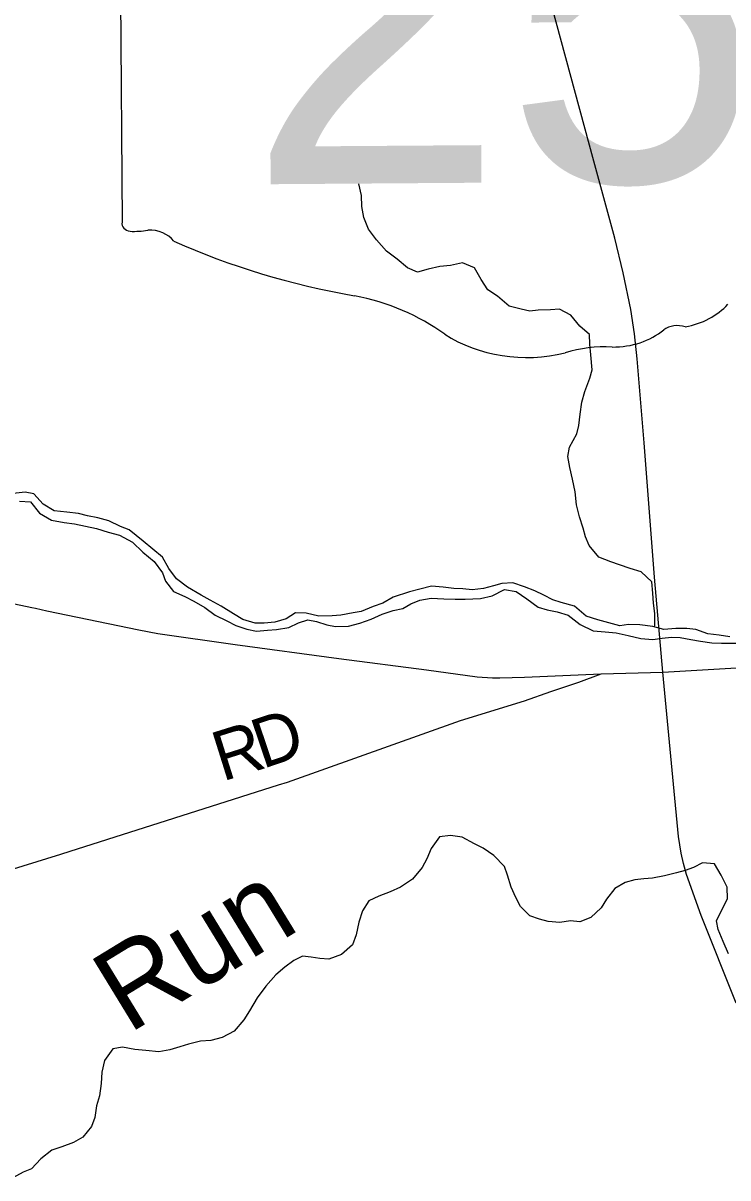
# Model space of a CAD drawing. Extents: x 114604 to 551442, y 316898 to 567001.
# Drawn here: x 153200 to 157454, y 514783 to 521756 of the extents above; entities that cross this region are included whole.
import ezdxf

# ---------------------------------------------------------------- set-up
doc = ezdxf.new("R2010")
doc.units = 0
for name, color, linetype in [('_CIVIL_CONSTRUCTION', 7, 'Continuous'), ('GE_P_Alignment_1000_Cardinal_Points', 7, 'Continuous'), ('GE_P_Alignment_500_Curve_Data', 7, 'Continuous'), ('PM_P_Cells', 7, 'Continuous'), ('PM_P_Crosswalk', 7, 'Continuous'), ('PM_P_Stop_Line', 7, 'Continuous')]:
    doc.layers.add(name, color=color, linetype=linetype)

msp = doc.modelspace()

# ---------------------------------------------------------------- linework, layer by layer
at = {"layer": '_CIVIL_CONSTRUCTION'}
for points in [[(157061.2, 517837.7), (157011.7, 518409.5), (156948.1, 519221.1), (156907, 519729.4), (156890.4, 519878.7), (156867.5, 520027.3), (156821.5, 520247.9), (156772.4, 520458.2), (156645.6, 520921.6), (156078.9, 523010.4)], [(151760.2, 519184.5), (151809.7, 519114.6), (151945.6, 518933.8), (152114.4, 518753), (152242.2, 518642.9), (152378.9, 518544.1), (152474.5, 518484.9), (152570.6, 518433.5), (152722.8, 518365.7), (152827.2, 518327.9), (153041.8, 518270.6), (153252.6, 518226.9), (153274.1, 518222.2)], [(153274.1, 518222.2), (153343.9, 518206.9), (153899.2, 518093.2), (154013.3, 518070.1), (154479.9, 518003.1), (155106, 517919.6), (155635.6, 517851.6), (155940.3, 517809.4), (156033.5, 517802.4), (156076.4, 517801.6), (156226, 517806.5), (156689.8, 517827.2), (157061.2, 517837.7)], [(157061.2, 517837.7), (157848.5, 517882.5), (157976.9, 517892), (158132.3, 517909.3), (158606.7, 517963), (158809.7, 517986.8)], [(157504.2, 515838.2), (157293.3, 516367.8), (157204.1, 516615.3), (157185.5, 516680.9), (157172.3, 516743.3), (157155.7, 516845), (157126.2, 517159.7), (157061.2, 517837.7)]]:
    msp.add_lwpolyline(points, dxfattribs=at)
at = {"layer": 'GE_P_Alignment_1000_Cardinal_Points'}
msp.add_lwpolyline([(149934.6, 515631.7), (151218, 516048.4), (151632.9, 516183.1), (153428.5, 516737.3), (153484.5, 516755.6), (154742.5, 517155.9), (154796.2, 517172.9), (155839.8, 517545.1), (156225.4, 517664.4), (156384.6, 517719.2), (156554.1, 517776), (156689.8, 517827.2)], dxfattribs=at)
at = {"layer": 'GE_P_Alignment_500_Curve_Data'}
msp.add_line((153774.7, 523722.7), (153797.5, 520552.9), dxfattribs=at)
for centre, major_axis, ratio, start_param, end_param in [((153857.9, 520546.4), (61, 0.4), 0.8, 3.00124, 4.508301), ((153864.8, 520870.8), (465.6, 3.3), 0.8, 4.665946, 4.897461), ((153963.7, 520371.3), (167.9, 1.2), 0.8, 0.519207, 1.627899), ((156062.9, 523234.4), (3997.8, 28.8), 0.800001, 4.195995, 4.488959), ((154900.4, 519136.8), (1250.8, 9), 0.8, 0.82352, 1.323588), ((157093.6, 520269.4), (447.4, 3.2), 0.8, 4.937069, 5.64225), ((156762.8, 520138.3), (422.9, 3), 0.8, 4.691044, 5.507374), ((157147.5, 519834), (119.1, 0.9), 0.8, 1.147584, 2.315152), ((156244.5, 520371.9), (793.7, 5.7), 0.8, 4.026481, 4.996735), ((156711, 519279.3), (652.2, 4.7), 0.8, 1.495662, 1.94098)]:
    msp.add_ellipse(centre, major_axis=major_axis, ratio=ratio, start_param=start_param, end_param=end_param, dxfattribs=at)
at = {"layer": 'PM_P_Cells'}
for points in [[(157011, 518109), (157012.5, 518121.9), (157012.3, 518190), (157004.2, 518254.1), (157000, 518314.2), (156993.8, 518382.3), (156929.7, 518442.3), (156863.7, 518462.2), (156799.7, 518484.1), (156747.7, 518502), (156675.6, 518531.9), (156615.5, 518601.9), (156593.4, 518654), (156581.2, 518706), (156559.1, 518774.1), (156540.9, 518846.2), (156532.7, 518926.4), (156516.5, 519002.5), (156500.3, 519072.6), (156488.2, 519138.7), (156498, 519194.8), (156541.8, 519275), (156553.7, 519325.1), (156561.5, 519395.3), (156571.3, 519467.4), (156591.1, 519531.6), (156620.9, 519611.8), (156634.8, 519662), (156626.5, 519752.1), (156620.4, 519816.2), (156618.2, 519876.3), (156560.1, 519926.3), (156506, 519992.3), (156437.9, 520028.2), (156384, 520024.1), (156308, 520021.9), (156258.1, 520015.8), (156206.1, 520027.7), (156134.1, 520047.6), (156064, 520107.5), (156005.9, 520145.5), (155963.8, 520207.5), (155923.6, 520277.5), (155851.6, 520307.4), (155779.6, 520291.2), (155715.7, 520287.1), (155645.8, 520270.9), (155579.9, 520252.7), (155519.8, 520278.6), (155457.7, 520330.6), (155393.6, 520378.5), (155333.5, 520446.5), (155285.4, 520512.5), (155257.2, 520582.6), (155245, 520648.7), (155242.9, 520714.8), (155226.7, 520784.9)], [(157466.4, 518050.7), (157400.4, 518060.6), (157332.5, 518068.5), (157260.4, 518094.4), (157206.4, 518100.3), (157140.5, 518100.1), (157066.5, 518094), (157000.5, 518111.8), (156922.5, 518121.7), (156854.6, 518125.5), (156800.6, 518117.4), (156668.6, 518153.2), (156598.6, 518175.1), (156528.5, 518235.1), (156448.5, 518256.9), (156396.4, 518272.8), (156342.4, 518300.8), (156288.4, 518328.7), (156226.3, 518352.6), (156156.3, 518376.5), (156090.4, 518372.3), (156038.4, 518358.2), (155978.5, 518342), (155910.6, 518333.9), (155854.6, 518339.8), (155800.6, 518341.7), (155734.6, 518349.5), (155664.6, 518355.4), (155594.7, 518337.2), (155532.8, 518321), (155432.9, 518288.8), (155371.1, 518252.6), (155313.2, 518232.4), (155241.3, 518202.2), (155191.3, 518194.1), (155117.4, 518179.9), (155065.4, 518177.7), (154985.5, 518175.6), (154909.5, 518193.4), (154843.5, 518195.3), (154787.6, 518159.1), (154719.7, 518138.9), (154655.8, 518132.8), (154599.8, 518132.6), (154525.8, 518154.5), (154469.7, 518188.5), (154395.7, 518234.4), (154329.6, 518272.3), (154275.5, 518302.2), (154191.5, 518350.2), (154125.4, 518400.1), (154079.2, 518462.1), (154041.1, 518530.2), (153983, 518580.1), (153924.9, 518628.1), (153840.8, 518696), (153788.7, 518715.9), (153716.7, 518749.8), (153650.7, 518767.7), (153588.7, 518781.6), (153534.7, 518795.5), (153464.7, 518803.4), (153386.7, 518811.2), (153320.6, 518851.2), (153264.5, 518913.2), (153212.5, 518923.1), (153140.6, 518914.9)], [(153178.7, 518868.9), (153244.7, 518865), (153298.8, 518797), (153370.9, 518755.1), (153448.8, 518741.3), (153510.9, 518731.4), (153642.8, 518703.6), (153712.9, 518681.7), (153782.9, 518663.8), (153860.9, 518621.9), (153923.1, 518562), (153991.2, 518504), (154041.3, 518436), (154059.5, 518385.9), (154107.6, 518323.9), (154175.6, 518294), (154229.7, 518266.1), (154297.7, 518226.2), (154359.8, 518180.2), (154429.9, 518146.3), (154483.9, 518118.4)], [(154483.9, 518118.4), (154549.9, 518096.5), (154607.9, 518084.6), (154675.9, 518090.7), (154729.8, 518094.9), (154803.8, 518107), (154861.7, 518135.2), (154917.6, 518153.4), (154971.6, 518143.5), (155033.6, 518121.6), (155085.6, 518111.7), (155163.5, 518113.8), (155231.5, 518132), (155301.4, 518156.2), (155367.2, 518186.4), (155433.2, 518208.6), (155491.1, 518220.8), (155541, 518248.9), (155594.9, 518271.1), (155662.8, 518283.2), (155738.8, 518279.4), (155806.8, 518277.5), (155868.7, 518277.7), (155960.7, 518281.9), (156030.6, 518298.1), (156104.5, 518336.3), (156176.4, 518324.4), (156240.5, 518280.5), (156308.6, 518228.6), (156362.6, 518212.6), (156422.6, 518200.7), (156490.6, 518180.9), (156562.7, 518124.9), (156640.8, 518087), (156712.8, 518081.2), (156778.8, 518073.3), (156852.8, 518057.4), (156928.8, 518039.6), (157000.7, 518033.7), (157056.7, 518041.8), (157112.6, 518048), (157166.6, 518046.1), (157230.6, 518034.2), (157288.6, 518024.3), (157356.6, 518014.4), (157414.6, 518012.6), (157536.5, 518012.8)], [(157457.5, 516137), (157425.3, 516211.1), (157395.1, 516283.2), (157385, 516335.3), (157414.8, 516397.5), (157450.6, 516467.7), (157448.4, 516537.8), (157412.2, 516611.9), (157372.1, 516679.9), (157300.1, 516685.8), (157246.2, 516657.6), (157196.3, 516639.4), (157144.3, 516625.3), (157070.4, 516607.1), (156998.5, 516592.9), (156946.5, 516588.8), (156892.6, 516582.7), (156834.7, 516566.5), (156770.8, 516530.3), (156721, 516466.1), (156689.2, 516413.9), (156627.3, 516355.7), (156559.4, 516329.5), (156503.5, 516335.4), (156439.5, 516325.2), (156369.6, 516331.1), (156317.5, 516345), (156257.5, 516364.9), (156201.4, 516420.9), (156173.3, 516476.9), (156145.1, 516539), (156123, 516611.1), (156104.8, 516663.1), (156040.7, 516729.1), (155976.6, 516773.1), (155924.6, 516801), (155850.5, 516840.9), (155780.5, 516850.8), (155712.6, 516842.6), (155662.8, 516772.4), (155637, 516710.2), (155609.1, 516658.1), (155549.3, 516587.8), (155477.5, 516539.5), (155415.6, 516509.4), (155347.7, 516485.2), (155285.8, 516457), (155248, 516394.8), (155226.2, 516326.6), (155210.4, 516250.4), (155188.6, 516190.2), (155120.8, 516132), (155044.9, 516103.8), (154990.9, 516107.7), (154938.9, 516115.6), (154886.9, 516121.5), (154835, 516095.3), (154779.2, 516055.1), (154725.3, 516008.9), (154665.5, 515940.6), (154613.7, 515870.4), (154566, 515792.1), (154532.1, 515737.9), (154474.4, 515669.7), (154402.5, 515631.5), (154332.6, 515613.3), (154270.6, 515609.1), (154198.7, 515590.9), (154146.8, 515574.8), (154084.9, 515556.6), (154018.9, 515544.5), (153941, 515552.3), (153875, 515558.2), (153801, 515572.1), (153741, 515561.9), (153691.3, 515491.7), (153675.5, 515421.5), (153671.6, 515353.3), (153661.8, 515279.2), (153644, 515219), (153632.2, 515146.9), (153612.4, 515092.7), (153560.6, 515028.5), (153504.7, 514996.3), (153434.8, 514970.1), (153372.9, 514949.9), (153307.1, 514897.7), (153251.2, 514837.4), (153201.3, 514817.3), (153137.5, 514783.1)]]:
    msp.add_lwpolyline(points, dxfattribs=at)

# ---------------------------------------------------------------- texts
at = {"layer": 'GE_P_Alignment_500_Curve_Data'}
msp.add_text('257', height=2088.22, rotation=0.41209, dxfattribs=at).set_placement((154553.9, 520781.9))
at = {"layer": 'PM_P_Crosswalk'}
for s, rotation, p in [('D', 18.64093, (154644, 517251.2)), ('R', 17.43238, (154402.5, 517175.2))]:
    msp.add_text(s, height=300, rotation=rotation, dxfattribs=at).set_placement(p)
at = {"layer": 'PM_P_Stop_Line'}
msp.add_text('Run', height=499.99, rotation=31.42484, dxfattribs=at).set_placement((153835.5, 515649.2))

doc.saveas('drawing.dxf')
